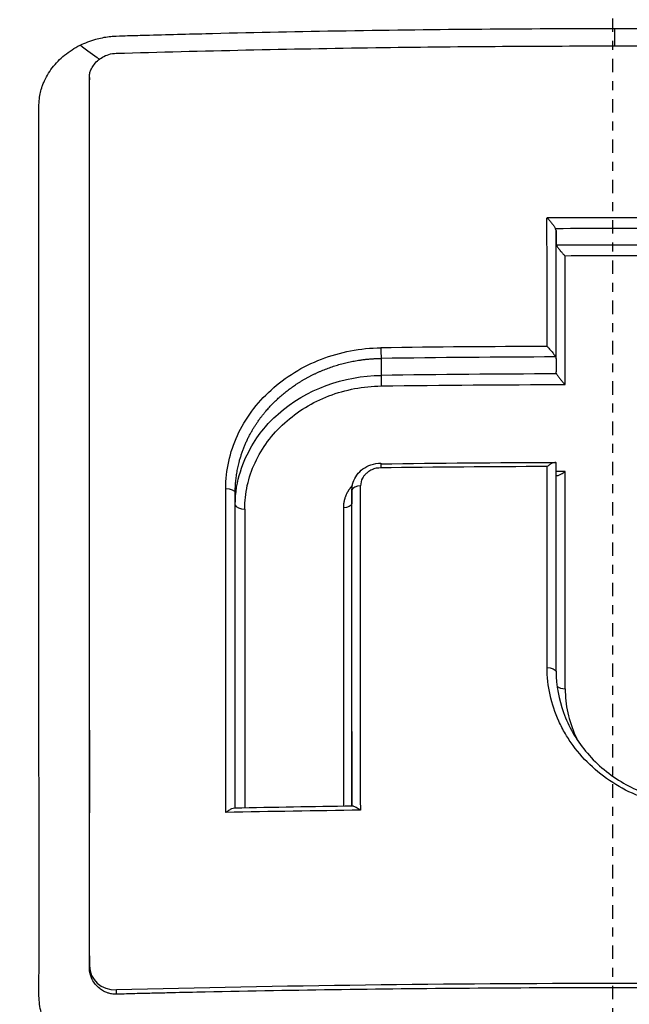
# Model space of a CAD drawing. Header units: millimetres. Extents: x 0 to 4378, y 0 to 2376.
# Tile 311 of 340: x 2208 to 2215, y 1718 to 1729. Entities that reach past the tile are written whole.
import ezdxf

# ---------------------------------------------------------------- set-up
doc = ezdxf.new("R2010")
doc.units = ezdxf.units.MM
doc.header["$LTSCALE"] = 0.2
doc.linetypes.add('CENTER2', pattern=[1.125, 0.75, -0.125, 0.125, -0.125])
doc.layers.add('02_Center Line', color=1, linetype='CENTER2')

# ---------------------------------------------------------------- blocks, each defined once
blk = doc.blocks.new('A$C547ff27e')
for p, q in [((-5.843, 1125.743), (-5.843, 1125.717)), ((-5.843, 1125.743), (-5.843, 1125.717)), ((-0.633, 1124.033), (-0.633, 1123.888)), ((-0.533, 1122.314), (-0.533, 1123.748)), ((-2.587, 1122.605), (-2.587, 1122.416)), ((-0.633, 1122.6), (-0.633, 1122.454)), ((-4.215, 1121.107), (-4.215, 1121.108)), ((-2.912, 1121.137), (-2.912, 1121.137)), ((-2.912, 1121.137), (-2.912, 1120.983)), ((-2.912, 1120.983), (-2.912, 1120.983)), ((-5.842, 1115.794), (-5.842, 1115.822)), ((-5.542, 1115.507), (-5.542, 1115.554))]:
    blk.add_line(p, q)
for centre, radius, start, end in [((0, 1096.9), 25, 99.3534, 99.3591), ((0, 1096.9), 25, 99.00190292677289, 99.00192847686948), ((-4.787, 1117.314), 3.513, 78.8819, 78.8822), ((1.472, 1117.463), 3.5, 124.9299, 124.9303)]:
    blk.add_arc(centre, radius, start, end)
for centre, major_axis, ratio, start_param, end_param in [((-0.747, 1083.3), (-0.004, 82.251), 0.000195, 5.212485, 5.232459), ((0.012, 1097.608), (71.394, 0.009), 0.372113, 1.560127, 1.581192), ((-0.746, 1124.06), (-0.111, 0.038), 0.508282, 3.322769, 3.62198), ((0.012, 1097.403), (71.374, 0.009), 0.373408, 1.561487, 1.579842), ((-0.636, 1083.316), (-0.007, 82.117), 0.000086, 5.211205, 5.231194), ((0.012, 1097.218), (71.379, 0.009), 0.373383, 1.56162, 1.579709), ((0.012, 1097.011), (71.367, 0.009), 0.374659, 1.562951, 1.578377), ((0.021, 1095.152), (74.104, 0.009), 0.3723, 1.580941, 1.605976), ((0.02, 1094.978), (74.055, 0.009), 0.373298, 1.579657, 1.605958), ((0.019, 1094.789), (74.001, 0.009), 0.373567, 1.579513, 1.605978), ((-2.588, 1121.336), (-0.0013, 0.1), 0.031936, 0.000012, 1.088573), ((0.019, 1093.276), (-75.665, -0.009), 0.371685, 4.722293, 4.746847), ((-2.588, 1121.336), (-0.0013, 0.1), 0.031936, 6.200478, 6.283197), ((-0.743, 1083.654), (-0.005, 81.499), 0.00016, 5.163065, 5.193905), ((-0.636, 1083.651), (-0.007, 81.405), 0.000086, 5.163065, 5.195097), ((0.017, 1093.166), (75.101, 0.009), 0.375207, 1.578073, 1.579412), ((-0.531, 1083.648), (-0.008, 81.117), 0.000032, 5.162197, 5.195687), ((-2.836, 1083.788), (0.002, -81.06), 0.000298, 2.000545, 2.050287), ((-4.344, 1083.87), (-0.002, 80.689), 0.000339, 5.142787, 5.192713), ((-4.218, 1083.863), (-0.007, 80.606), 0.000088, 5.144063, 5.192705), ((-2.915, 1083.785), (0.007, -80.967), 0.000087, 2.001773, 2.05029), ((-2.915, 1083.799), (0.007, -80.714), 0.000086, 2.003025, 2.049573), ((-4.091, 1083.857), (-0.012, 80.346), 0.000174, 1.091334, 1.137529), ((-2.992, 1083.796), (0.012, -80.621), 0.000144, 4.233619, 4.27961), ((0.038, 1087.786), (-80.099, -0.01), 0.371969, 4.747971, 4.766769), ((-5.542, 1115.83), (0.297, 0.047), 0.914382, 2.99739, 4.568183)]:
    blk.add_ellipse(centre, major_axis=major_axis, ratio=ratio, start_param=start_param, end_param=end_param)
for points, knots in [([(-21.096, 1079.811), (-21.606, 1080.345), (-22.075, 1080.863), (-23.055, 1081.996), (-23.555, 1082.595), (-24.482, 1083.778), (-25.478, 1085.09), (-27.121, 1087.751), (-27.505, 1088.411), (-27.974, 1089.3), (-28.096, 1089.54), (-28.338, 1090.025), (-28.467, 1090.29), (-28.767, 1090.917), (-28.942, 1091.297), (-29.161, 1091.798), (-29.216, 1091.927), (-29.471, 1092.529), (-29.667, 1093.022), (-30.148, 1094.311), (-30.417, 1095.117), (-31.697, 1099.499), (-32.384, 1103.944), (-31.734, 1109.235), (-31.699, 1109.492), (-31.621, 1110.022), (-31.58, 1110.287), (-31.493, 1110.799), (-31.447, 1111.052), (-31.204, 1112.309), (-30.96, 1113.3), (-30.52, 1114.772), (-30.36, 1115.262), (-29.493, 1117.713), (-28.6, 1119.613), (-27.25, 1121.861), (-26.972, 1122.298), (-24.332, 1126.244), (-21.296, 1129.257), (-15.555, 1133.101), (-13.178, 1134.314), (-9.428, 1135.706), (-8.152, 1136.094), (-5.573, 1136.718), (-4.248, 1136.957), (-2.92, 1137.102)], [0, 0, 0, 0, 0.224226, 0.224226, 0.438481, 0.438481, 0.643813, 0.643813, 0.718212, 0.718212, 0.74576, 0.74576, 0.776284, 0.776284, 0.820204, 0.820204, 0.834927, 0.834927, 0.896521, 0.896521, 0.995652, 0.995652, 1.428405, 1.428405, 1.450296, 1.450296, 1.471663, 1.471663, 1.492327, 1.492327, 1.574835, 1.574835, 1.616316, 1.616316, 1.784634, 1.784634, 1.826029, 1.826029, 2.164003, 2.164003, 2.373598, 2.373598, 2.479923, 2.479923, 2.586935, 2.586935, 2.586935, 2.586935]), ([(-13.344, 1135.957), (-13.972, 1135.743), (-14.591, 1135.514), (-15.862, 1135.009), (-16.512, 1134.731), (-17.875, 1134.106), (-18.586, 1133.755), (-21.129, 1132.406), (-22.852, 1131.31), (-24.871, 1129.812), (-25.284, 1129.493), (-26.621, 1128.419), (-27.503, 1127.642), (-29.237, 1125.981), (-30.08, 1125.094), (-31.281, 1123.712), (-31.678, 1123.234), (-32.456, 1122.251), (-32.838, 1121.744), (-33.585, 1120.702), (-33.951, 1120.166), (-35.045, 1118.473), (-35.721, 1117.297), (-36.646, 1115.488), (-36.945, 1114.862), (-37.521, 1113.577), (-37.795, 1112.917), (-38.316, 1111.562), (-38.561, 1110.868), (-38.9, 1109.814), (-39.01, 1109.457), (-39.332, 1108.354), (-39.527, 1107.605), (-40.075, 1105.225), (-40.345, 1103.583), (-40.553, 1101.535), (-40.588, 1101.133), (-40.654, 1100.194), (-40.682, 1099.656), (-40.709, 1098.764), (-40.715, 1098.438), (-40.717, 1098.004), (-40.717, 1097.941), (-40.717, 1097.802), (-40.717, 1097.73), (-40.717, 1097.405), (-40.717, 1097.21), (-40.717, 1096.858), (-40.717, 1096.761), (-40.717, 1096.476), (-40.717, 1096.329), (-40.717, 1096.02), (-40.717, 1095.868), (-40.716, 1095.615), (-40.715, 1095.514), (-40.713, 1095.324), (-40.711, 1095.243), (-40.707, 1095.046), (-40.705, 1094.94), (-40.699, 1094.741), (-40.697, 1094.652), (-40.65, 1093.296), (-40.547, 1092.031), (-40.278, 1089.963), (-40.148, 1089.158), (-39.845, 1087.589), (-39.674, 1086.823), (-39.385, 1085.693), (-39.286, 1085.325), (-38.971, 1084.224), (-38.739, 1083.493), (-37.531, 1080.032), (-36.265, 1077.362), (-34.585, 1074.664), (-34.498, 1074.527), (-34.324, 1074.254), (-34.236, 1074.119), (-34.058, 1073.848), (-33.968, 1073.713), (-33.806, 1073.473), (-33.733, 1073.366), (-33.284, 1072.714), (-32.888, 1072.173), (-32.365, 1071.489), (-32.247, 1071.338), (-32.027, 1071.058), (-31.924, 1070.928), (-31.714, 1070.668), (-31.608, 1070.538), (-31.365, 1070.243), (-31.226, 1070.078), (-30.953, 1069.758), (-30.819, 1069.603), (-30.529, 1069.275), (-30.374, 1069.102), (-30.144, 1068.852), (-30.071, 1068.774), (-29.895, 1068.584), (-29.789, 1068.472), (-29.559, 1068.231), (-29.434, 1068.101), (-29.125, 1067.786), (-28.94, 1067.601), (-28.554, 1067.221), (-28.352, 1067.027), (-27.734, 1066.443), (-27.309, 1066.058), (-26.77, 1065.59), (-26.666, 1065.501), (-26.397, 1065.273), (-26.232, 1065.134), (-25.883, 1064.848), (-25.702, 1064.702), (-25.323, 1064.402), (-25.125, 1064.248), (-24.725, 1063.943), (-24.524, 1063.792), (-24.125, 1063.499), (-23.928, 1063.357), (-23.339, 1062.941), (-22.942, 1062.671), (-22.157, 1062.157), (-21.77, 1061.913), (-21.006, 1061.449), (-20.63, 1061.229), (-19.538, 1060.613), (-18.807, 1060.229), (-17.397, 1059.543), (-16.722, 1059.236), (-15.431, 1058.692), (-14.818, 1058.451), (-13.649, 1058.025), (-13.098, 1057.836), (-12.294, 1057.581), (-12.048, 1057.506), (-11.336, 1057.294), (-10.868, 1057.164), (-9.567, 1056.828), (-8.728, 1056.638), (-6.6, 1056.228), (-5.304, 1056.041), (-3.336, 1055.854), (-2.678, 1055.807), (-1.689, 1055.761), (-1.357, 1055.749), (-0.693, 1055.734), (-0.366, 1055.73), (-0.035, 1055.73)], [-18.66245, -18.66245, -18.66245, -18.66245, -18.308332, -18.308332, -17.924512, -17.924512, -17.485993, -17.485993, -16.316696, -16.316696, -16.006668, -16.006668, -15.296307, -15.296307, -14.534305, -14.534305, -14.139555, -14.139555, -13.730091, -13.730091, -13.30546, -13.30546, -12.401825, -12.401825, -11.929878, -11.929878, -11.437802, -11.437802, -10.9252, -10.9252, -10.663362, -10.663362, -10.117833, -10.117833, -8.934625, -8.934625, -8.645977, -8.645977, -8.260408, -8.260408, -8.006475, -8.006475, -7.961161, -7.961161, -7.91407, -7.91407, -7.778509, -7.778509, -7.724161, -7.724161, -7.666804, -7.666804, -7.602838, -7.602838, -7.565627, -7.565627, -7.532521, -7.532521, -7.488032, -7.488032, -7.450837, -7.450837, -6.924212, -6.924212, -6.587553, -6.587553, -6.265466, -6.265466, -6.109966, -6.109966, -5.79866, -5.79866, -4.627003, -4.627003, -4.564096, -4.564096, -4.501625, -4.501625, -4.439084, -4.439084, -4.389917, -4.389917, -4.135415, -4.135415, -4.06302, -4.06302, -4.00074, -4.00074, -3.938004, -3.938004, -3.858125, -3.858125, -3.782258, -3.782258, -3.697501, -3.697501, -3.658476, -3.658476, -3.601749, -3.601749, -3.53559, -3.53559, -3.439968, -3.439968, -3.337887, -3.337887, -3.131131, -3.131131, -3.082568, -3.082568, -3.005474, -3.005474, -2.922888, -2.922888, -2.834293, -2.834293, -2.74619, -2.74619, -2.661641, -2.661641, -2.496608, -2.496608, -2.34096, -2.34096, -2.194458, -2.194458, -1.921626, -1.921626, -1.681164, -1.681164, -1.470918, -1.470918, -1.287493, -1.287493, -1.207074, -1.207074, -1.056347, -1.056347, -0.792008, -0.792008, -0.395398, -0.395398, -0.197631, -0.197631, -0.099394, -0.099394, 0, 0, 0, 0]), ([(-20.562, 1089.644), (-21.148, 1090.25), (-21.706, 1090.887), (-22.753, 1092.201), (-23.245, 1092.882), (-24.619, 1094.986), (-25.4, 1096.47), (-26.454, 1099.034), (-26.81, 1100.084), (-27.173, 1101.439), (-27.245, 1101.728), (-27.344, 1102.156), (-27.377, 1102.303), (-27.558, 1103.156), (-27.677, 1103.868), (-27.814, 1104.955), (-27.855, 1105.344), (-27.919, 1106.155), (-27.942, 1106.571), (-27.968, 1107.416), (-27.971, 1107.848), (-27.954, 1108.716), (-27.934, 1109.152), (-27.872, 1110.015), (-27.83, 1110.445), (-27.564, 1112.618), (-27.169, 1114.327), (-26.47, 1116.379), (-26.326, 1116.771), (-25.853, 1117.967), (-25.493, 1118.76), (-24.691, 1120.312), (-24.25, 1121.073), (-23.534, 1122.174), (-23.289, 1122.532), (-22.782, 1123.234), (-22.52, 1123.578), (-21.984, 1124.25), (-21.706, 1124.583), (-21.132, 1125.235), (-20.83, 1125.562), (-20.39, 1126.015), (-20.247, 1126.16), (-17.837, 1128.539), (-15.176, 1130.383), (-11.882, 1131.922), (-11.513, 1132.085), (-10.487, 1132.512), (-9.823, 1132.761), (-8.146, 1133.32), (-7.119, 1133.601), (-5.556, 1133.937), (-5.032, 1134.035), (-3.979, 1134.201), (-3.451, 1134.27), (-2.919, 1134.324)], [0.00002, 0.00002, 0.00002, 0.00002, 0.259158, 0.259158, 0.518708, 0.518708, 1.038075, 1.038075, 1.384705, 1.384705, 1.477831, 1.477831, 1.526561, 1.526561, 1.759973, 1.759973, 1.890971, 1.890971, 2.029156, 2.029156, 2.171186, 2.171186, 2.316283, 2.316283, 2.460898, 2.460898, 3.049329, 3.049329, 3.189055, 3.189055, 3.478614, 3.478614, 3.769885, 3.769885, 3.913253, 3.913253, 4.056001, 4.056001, 4.19686, 4.19686, 4.341119, 4.341119, 4.411312, 4.411312, 5.498875, 5.498875, 5.634552, 5.634552, 5.872375, 5.872375, 6.229939, 6.229939, 6.408513, 6.408513, 6.587137, 6.587137, 6.587137, 6.587137]), ([(0.023, 1131.903), (-1.115, 1131.903), (-2.262, 1131.816), (-4.52, 1131.515), (-5.674, 1131.289), (-8.113, 1130.653), (-9.391, 1130.222), (-13.438, 1128.525), (-16.02, 1126.905), (-20.755, 1122.676), (-22.778, 1120.016), (-25.5, 1114.41), (-26.454, 1111.239), (-26.692, 1106.046), (-26.612, 1104.457), (-26.017, 1100.517), (-25.31, 1098.209), (-22.906, 1093.136), (-21.296, 1091.139), (-20.233, 1089.948)], [-3.557548, -3.557548, -3.557548, -3.557548, -3.349945, -3.349945, -3.131371, -3.131371, -2.88131, -2.88131, -2.314192, -2.314192, -1.681115, -1.681115, -1.111984, -1.111984, -0.864569, -0.864569, -0.492008, -0.492008, -0.000015, -0.000015, -0.000015, -0.000015]), ([(20.273, 1089.951), (21.335, 1091.142), (22.942, 1093.137), (25.344, 1098.204), (26.051, 1100.51), (26.647, 1104.446), (26.727, 1106.033), (26.492, 1111.224), (25.541, 1114.395), (22.82, 1120.005), (20.799, 1122.666), (16.066, 1126.896), (13.485, 1128.518), (9.438, 1130.217), (8.16, 1130.649), (5.722, 1131.286), (4.568, 1131.513), (2.309, 1131.815), (1.161, 1131.903), (0.023, 1131.903)], [-5.847616, -5.847616, -5.847616, -5.847616, -5.038817, -5.038817, -4.426364, -4.426364, -4.019655, -4.019655, -3.083823, -3.083823, -2.043533, -2.043533, -1.111663, -1.111663, -0.700523, -0.700523, -0.341482, -0.341482, 0, 0, 0, 0]), ([(-5.947, 1126.102), (-5.889, 1126.129), (-5.831, 1126.151), (-5.772, 1126.168), (-5.73, 1126.18), (-5.665, 1126.194), (-5.624, 1126.198), (-5.608, 1126.2), (-5.596, 1126.201), (-5.59, 1126.202), (-5.569, 1126.204), (-5.527, 1126.205), (-5.465, 1126.207), (-5.412, 1126.209), (-5.315, 1126.211), (-5.248, 1126.213), (-5.237, 1126.214), (-5.226, 1126.214), (-5.217, 1126.214), (-4.974, 1126.221), (-4.744, 1126.227), (-4.497, 1126.233), (-4.488, 1126.233), (-4.479, 1126.234), (-4.47, 1126.234), (-3.964, 1126.246), (-3.502, 1126.255), (-2.994, 1126.264), (-2.988, 1126.264), (-2.982, 1126.264), (-2.976, 1126.264), (-1.944, 1126.281), (-0.967, 1126.289), (0.017, 1126.289)], [0, 0, 0, 0, 0.03125, 0.03125, 0.03125, 0.053883, 0.053883, 0.053883, 0.0625, 0.0625, 0.0625, 0.09375, 0.09375, 0.09375, 0.120399, 0.120399, 0.120399, 0.125, 0.125, 0.125, 0.245614, 0.245614, 0.245614, 0.25, 0.25, 0.25, 0.497095, 0.497095, 0.497095, 0.5, 0.5, 0.5, 1, 1, 1, 1]), ([(0.017, 1126.289), (0.933, 1126.289), (1.89, 1126.282), (2.794, 1126.268), (2.866, 1126.267), (2.938, 1126.266), (3.011, 1126.265), (3.397, 1126.258), (3.798, 1126.251), (4.181, 1126.242), (4.29, 1126.24), (4.398, 1126.237), (4.506, 1126.235), (4.751, 1126.229), (4.997, 1126.223), (5.252, 1126.215), (5.314, 1126.214), (5.376, 1126.212), (5.439, 1126.21), (5.481, 1126.208), (5.524, 1126.208), (5.566, 1126.206), (5.586, 1126.205), (5.606, 1126.204), (5.625, 1126.203), (5.735, 1126.193), (5.839, 1126.166), (5.934, 1126.125), (5.95, 1126.118), (5.966, 1126.111), (5.982, 1126.103)], [0, 0, 0, 0, 0.0625, 0.0625, 0.0625, 0.0674467, 0.0674467, 0.0674467, 0.09375, 0.09375, 0.09375, 0.1011986, 0.1011986, 0.1011986, 0.1181477, 0.1181477, 0.1181477, 0.1222453, 0.1222453, 0.1222453, 0.125, 0.125, 0.125, 0.1262746, 0.1262746, 0.1262746, 0.133446, 0.133446, 0.133446, 0.1346715, 0.1346715, 0.1346715, 0.1346715]), ([(-6.405, 1116.411), (-6.405, 1116.44), (-6.405, 1116.47), (-6.405, 1116.501), (-6.405, 1116.921), (-6.405, 1117.329), (-6.405, 1117.725), (-6.406, 1118.175), (-6.406, 1118.609), (-6.406, 1119.029), (-6.406, 1119.071), (-6.406, 1119.114), (-6.406, 1119.156), (-6.406, 1119.557), (-6.406, 1119.945), (-6.406, 1120.321), (-6.406, 1120.333), (-6.406, 1120.345), (-6.406, 1120.358), (-6.406, 1120.551), (-6.406, 1120.741), (-6.406, 1120.928), (-6.406, 1121.115), (-6.406, 1121.262), (-6.406, 1121.479), (-6.406, 1121.514), (-6.406, 1121.549), (-6.406, 1121.585), (-6.406, 1121.98), (-6.406, 1122.36), (-6.406, 1122.727), (-6.406, 1122.931), (-6.406, 1123.12), (-6.406, 1123.31), (-6.406, 1123.492), (-6.406, 1123.675), (-6.406, 1123.876), (-6.406, 1124.189), (-6.406, 1124.484), (-6.406, 1124.778), (-6.406, 1124.871), (-6.406, 1124.965), (-6.406, 1125.058), (-6.406, 1125.086), (-6.406, 1125.114), (-6.406, 1125.142), (-6.406, 1125.203), (-6.406, 1125.263), (-6.406, 1125.324), (-6.406, 1125.354), (-6.406, 1125.384), (-6.406, 1125.415), (-6.406, 1125.445), (-6.405, 1125.475), (-6.401, 1125.505), (-6.395, 1125.552), (-6.384, 1125.598), (-6.369, 1125.643), (-6.364, 1125.657), (-6.359, 1125.67), (-6.353, 1125.684), (-6.341, 1125.713), (-6.327, 1125.741), (-6.311, 1125.768), (-6.295, 1125.796), (-6.277, 1125.823), (-6.257, 1125.849), (-6.218, 1125.901), (-6.172, 1125.948), (-6.119, 1125.991), (-6.093, 1126.012), (-6.066, 1126.032), (-6.037, 1126.051), (-6.008, 1126.07), (-5.978, 1126.087), (-5.947, 1126.102)], [0.7479366, 0.7479366, 0.7479366, 0.7479366, 0.75, 0.75, 0.75, 0.7778267, 0.7778267, 0.7778267, 0.8093257, 0.8093257, 0.8093257, 0.8125, 0.8125, 0.8125, 0.8427642, 0.8427642, 0.8427642, 0.84375, 0.84375, 0.84375, 0.859375, 0.859375, 0.859375, 0.875, 0.875, 0.875, 0.8775605, 0.8775605, 0.8775605, 0.90625, 0.90625, 0.90625, 0.9222304, 0.9222304, 0.9222304, 0.9375, 0.9375, 0.9375, 0.9612141, 0.9612141, 0.9612141, 0.96875, 0.96875, 0.96875, 0.9710053, 0.9710053, 0.9710053, 0.9758787, 0.9758787, 0.9758787, 0.9783012, 0.9783012, 0.9783012, 0.9807089, 0.9807089, 0.9807089, 0.984375, 0.984375, 0.984375, 0.9854706, 0.9854706, 0.9854706, 0.987866, 0.987866, 0.987866, 0.9902844, 0.9902844, 0.9902844, 0.9951532, 0.9951532, 0.9951532, 0.9975841, 0.9975841, 0.9975841, 1, 1, 1, 1]), ([(-5.843, 1125.743), (-5.843, 1125.758), (-5.842, 1125.772), (-5.836, 1125.8), (-5.832, 1125.814), (-5.819, 1125.844), (-5.809, 1125.861), (-5.785, 1125.895), (-5.77, 1125.912), (-5.736, 1125.942), (-5.717, 1125.956), (-5.675, 1125.981), (-5.651, 1125.991), (-5.599, 1126.007), (-5.571, 1126.011), (-5.543, 1126.012)], [-0.04708138, -0.04708138, -0.04708138, -0.04708138, -0.04206155, -0.04206155, -0.03717867, -0.03717867, -0.03071828, -0.03071828, -0.02354661, -0.02354661, -0.01630299, -0.01630299, -0.00841386, -0.00841386, -0.00000018, -0.00000018, -0.00000018, -0.00000018]), ([(-5.543, 1126.012), (-4.579, 1126.04), (-3.614, 1126.061), (-1.758, 1126.088), (-0.872, 1126.094), (0.908, 1126.094), (1.794, 1126.088), (3.649, 1126.061), (4.615, 1126.04), (5.578, 1126.013)], [-1.113248, -1.113248, -1.113248, -1.113248, -0.82321, -0.82321, -0.556619, -0.556619, -0.289996, -0.289996, 0, 0, 0, 0]), ([(-5.842, 1115.822), (-5.842, 1117.534), (-5.842, 1119.218), (-5.843, 1122.527), (-5.843, 1124.149), (-5.843, 1125.743)], [-1.119586, -1.119586, -1.119586, -1.119586, -0.560022, -0.560022, -0.000001, -0.000001, -0.000001, -0.000001]), ([(-0.734, 1124.174), (-0.732, 1124.172), (-0.73, 1124.17), (-0.72, 1124.16), (-0.711, 1124.151), (-0.695, 1124.132), (-0.687, 1124.123), (-0.671, 1124.102), (-0.663, 1124.091), (-0.648, 1124.07), (-0.643, 1124.06), (-0.639, 1124.053)], [-0.00087517, -0.00087517, -0.00087517, -0.00087517, 0, 0, 0.00367077, 0.00367077, 0.00733576, 0.00733576, 0.01154249, 0.01154249, 0.01552268, 0.01552268, 0.01552268, 0.01552268]), ([(-0.633, 1123.888), (-0.633, 1123.885), (-0.633, 1123.882), (-0.631, 1123.875), (-0.63, 1123.872), (-0.628, 1123.868)], [0.000052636, 0.000052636, 0.000052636, 0.000052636, 0.001372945, 0.001372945, 0.002896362, 0.002896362, 0.002896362, 0.002896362]), ([(-0.628, 1123.868), (-0.624, 1123.861), (-0.618, 1123.851), (-0.604, 1123.83), (-0.595, 1123.819), (-0.579, 1123.798), (-0.571, 1123.789), (-0.556, 1123.771), (-0.547, 1123.763), (-0.537, 1123.752), (-0.535, 1123.75), (-0.533, 1123.748)], [0.00007712, 0.00007712, 0.00007712, 0.00007712, 0.00339611, 0.00339611, 0.00696269, 0.00696269, 0.00993886, 0.00993886, 0.01291436, 0.01291436, 0.01372222, 0.01372222, 0.01372222, 0.01372222]), ([(-4.32, 1121.153), (-4.32, 1121.254), (-4.31, 1121.355), (-4.288, 1121.455), (-4.266, 1121.554), (-4.233, 1121.651), (-4.19, 1121.745), (-4.146, 1121.839), (-4.093, 1121.93), (-4.031, 1122.015), (-3.968, 1122.1), (-3.895, 1122.179), (-3.815, 1122.252), (-3.735, 1122.325), (-3.648, 1122.392), (-3.553, 1122.449), (-3.459, 1122.507), (-3.358, 1122.556), (-3.253, 1122.596), (-3.148, 1122.637), (-3.039, 1122.668), (-2.928, 1122.69), (-2.816, 1122.711), (-2.703, 1122.722), (-2.589, 1122.724)], [0, 0, 0, 0, 0.125, 0.125, 0.125, 0.25, 0.25, 0.25, 0.375, 0.375, 0.375, 0.499999, 0.499999, 0.499999, 0.625, 0.625, 0.625, 0.75, 0.75, 0.75, 0.875, 0.875, 0.875, 1, 1, 1, 1]), ([(-0.734, 1122.74), (-0.732, 1122.738), (-0.73, 1122.736), (-0.718, 1122.724), (-0.708, 1122.713), (-0.689, 1122.691), (-0.68, 1122.68), (-0.665, 1122.66), (-0.658, 1122.651), (-0.648, 1122.635), (-0.643, 1122.628), (-0.64, 1122.621)], [-0.00093187, -0.00093187, -0.00093187, -0.00093187, 0, 0, 0.00436612, 0.00436612, 0.00867322, 0.00867322, 0.01202355, 0.01202355, 0.01490186, 0.01490186, 0.01490186, 0.01490186]), ([(-0.64, 1122.621), (-0.638, 1122.618), (-0.636, 1122.614), (-0.634, 1122.607), (-0.633, 1122.603), (-0.633, 1122.6)], [0.000120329, 0.000120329, 0.000120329, 0.000120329, 0.001765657, 0.001765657, 0.003236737, 0.003236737, 0.003236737, 0.003236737]), ([(-4.215, 1120.973), (-4.214, 1121.245), (-4.126, 1121.463), (-4.029, 1121.628), (-3.981, 1121.712), (-3.929, 1121.782), (-3.878, 1121.84), (-3.828, 1121.899), (-3.815, 1121.915), (-3.737, 1121.984), (-3.424, 1122.262), (-2.999, 1122.411), (-2.587, 1122.416)], [0.0017528, 0.0017528, 0.0017528, 0.0017528, 0.25, 0.25, 0.25, 0.375, 0.375, 0.375, 0.5, 0.5, 0.5, 1, 1, 1, 1]), ([(-0.628, 1122.433), (-0.629, 1122.436), (-0.631, 1122.44), (-0.633, 1122.447), (-0.633, 1122.45), (-0.633, 1122.454)], [-0.003051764, -0.003051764, -0.003051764, -0.003051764, -0.001475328, -0.001475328, -0.000001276, -0.000001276, -0.000001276, -0.000001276]), ([(-0.628, 1122.433), (-0.623, 1122.426), (-0.618, 1122.417), (-0.605, 1122.398), (-0.597, 1122.387), (-0.581, 1122.367), (-0.573, 1122.357), (-0.556, 1122.338), (-0.548, 1122.329), (-0.537, 1122.318), (-0.535, 1122.316), (-0.533, 1122.314)], [0.00000446, 0.00000446, 0.00000446, 0.00000446, 0.00315582, 0.00315582, 0.00647054, 0.00647054, 0.00967903, 0.00967903, 0.01290135, 0.01290135, 0.01364303, 0.01364303, 0.01364303, 0.01364303]), ([(-4.109, 1120.921), (-4.109, 1121.01), (-4.1, 1121.098), (-4.08, 1121.186), (-4.061, 1121.273), (-4.032, 1121.359), (-3.994, 1121.441), (-3.956, 1121.524), (-3.909, 1121.603), (-3.853, 1121.677), (-3.798, 1121.752), (-3.734, 1121.822), (-3.663, 1121.886), (-3.593, 1121.949), (-3.515, 1122.007), (-3.432, 1122.058), (-3.349, 1122.108), (-3.261, 1122.152), (-3.169, 1122.187), (-3.076, 1122.222), (-2.98, 1122.249), (-2.882, 1122.268), (-2.784, 1122.286), (-2.685, 1122.296), (-2.585, 1122.298)], [0, 0, 0, 0, 0.125, 0.125, 0.125, 0.25, 0.25, 0.25, 0.375, 0.375, 0.375, 0.5, 0.5, 0.5, 0.625, 0.625, 0.625, 0.75, 0.75, 0.75, 0.875, 0.875, 0.875, 1, 1, 1, 1]), ([(-2.912, 1121.138), (-2.912, 1121.167), (-2.908, 1121.196), (-2.889, 1121.251), (-2.875, 1121.279), (-2.839, 1121.329), (-2.815, 1121.352), (-2.762, 1121.39), (-2.732, 1121.406), (-2.665, 1121.429), (-2.627, 1121.436), (-2.589, 1121.436)], [0, 0, 0, 0, 0.00895406, 0.00895406, 0.01838417, 0.01838417, 0.02820118, 0.02820118, 0.0384188, 0.0384188, 0.04963005, 0.04963005, 0.04963005, 0.04963005]), ([(-2.591, 1121.383), (-2.606, 1121.382), (-2.618, 1121.381), (-2.629, 1121.38), (-2.633, 1121.379), (-2.637, 1121.378), (-2.641, 1121.378), (-2.651, 1121.376), (-2.66, 1121.373), (-2.668, 1121.371), (-2.671, 1121.37), (-2.673, 1121.369), (-2.676, 1121.368), (-2.686, 1121.364), (-2.694, 1121.361), (-2.702, 1121.357), (-2.709, 1121.353), (-2.716, 1121.349), (-2.723, 1121.344), (-2.729, 1121.34), (-2.735, 1121.336), (-2.74, 1121.332), (-2.745, 1121.328), (-2.75, 1121.323), (-2.755, 1121.319), (-2.764, 1121.31), (-2.772, 1121.302), (-2.779, 1121.293), (-2.785, 1121.285), (-2.79, 1121.277), (-2.794, 1121.27), (-2.81, 1121.241), (-2.816, 1121.212), (-2.816, 1121.183)], [0, 0, 0, 0, 0.046422, 0.046422, 0.046422, 0.063135, 0.063135, 0.063135, 0.11053, 0.11053, 0.11053, 0.12627, 0.12627, 0.12627, 0.18889, 0.18889, 0.18889, 0.251509, 0.251509, 0.251509, 0.313558, 0.313558, 0.313558, 0.37668, 0.37668, 0.37668, 0.501837, 0.501837, 0.501837, 0.609274, 0.609274, 0.609274, 1, 1, 1, 1]), ([(-0.633, 1121.438), (-0.633, 1121.44), (-0.634, 1121.442), (-0.639, 1121.444), (-0.642, 1121.444), (-0.654, 1121.443), (-0.665, 1121.44), (-0.686, 1121.43), (-0.695, 1121.425), (-0.714, 1121.413), (-0.724, 1121.406), (-0.734, 1121.398)], [-0.01932859, -0.01932859, -0.01932859, -0.01932859, -0.01686752, -0.01686752, -0.01403596, -0.01403596, -0.0080494, -0.0080494, -0.00399872, -0.00399872, 0, 0, 0, 0]), ([(-0.633, 1121.302), (-0.633, 1121.301), (-0.632, 1121.3), (-0.628, 1121.298), (-0.626, 1121.297), (-0.616, 1121.298), (-0.606, 1121.3), (-0.586, 1121.309), (-0.575, 1121.314), (-0.551, 1121.329), (-0.54, 1121.338), (-0.532, 1121.343)], [0.00013415, 0.00013415, 0.00013415, 0.00013415, 0.00205261, 0.00205261, 0.00430952, 0.00430952, 0.00906863, 0.00906863, 0.01302984, 0.01302984, 0.01836274, 0.01836274, 0.01836274, 0.01836274]), ([(-0.526, 1118.408), (-0.528, 1118.411), (-0.529, 1118.413), (-0.53, 1118.415), (-0.557, 1118.46), (-0.581, 1118.507), (-0.602, 1118.554), (-0.646, 1118.649), (-0.679, 1118.747), (-0.701, 1118.848), (-0.723, 1118.948), (-0.734, 1119.051), (-0.734, 1119.153)], [0.6844931, 0.6844931, 0.6844931, 0.6844931, 0.6875004, 0.6875004, 0.6875004, 0.7500001, 0.7500001, 0.7500001, 0.8750003, 0.8750003, 0.8750003, 1, 1, 1, 1]), ([(-0.633, 1119.109), (-0.633, 1118.954), (-0.604, 1118.798), (-0.495, 1118.497), (-0.411, 1118.35), (-0.196, 1118.089), (-0.06, 1117.972), (0.236, 1117.794), (0.398, 1117.726), (0.705, 1117.648), (0.851, 1117.629), (0.996, 1117.628)], [0, 0, 0, 0, 0.0519127, 0.0519127, 0.105877, 0.105877, 0.1607475, 0.1607475, 0.2128239, 0.2128239, 0.2563639, 0.2563639, 0.2563639, 0.2563639]), ([(-0.532, 1118.917), (-0.532, 1118.827), (-0.523, 1118.737), (-0.503, 1118.649), (-0.484, 1118.561), (-0.455, 1118.474), (-0.416, 1118.391), (-0.406, 1118.37), (-0.396, 1118.348), (-0.385, 1118.327)], [0, 0, 0, 0, 0.1250001, 0.1250001, 0.1250001, 0.2500003, 0.2500003, 0.2500003, 0.2824466, 0.2824466, 0.2824466, 0.2824466]), ([(0.614, 1117.619), (0.518, 1117.639), (0.424, 1117.667), (0.333, 1117.701), (0.229, 1117.741), (0.128, 1117.79), (0.034, 1117.847), (-0.061, 1117.905), (-0.148, 1117.971), (-0.228, 1118.044), (-0.308, 1118.117), (-0.381, 1118.197), (-0.444, 1118.283), (-0.473, 1118.323), (-0.501, 1118.365), (-0.526, 1118.408)], [0.1417191, 0.1417191, 0.1417191, 0.1417191, 0.2500001, 0.2500001, 0.2500001, 0.3750004, 0.3750004, 0.3750004, 0.5000001, 0.5000001, 0.5000001, 0.6250007, 0.6250007, 0.6250007, 0.6844931, 0.6844931, 0.6844931, 0.6844931]), ([(-4.32, 1117.536), (-4.308, 1117.546), (-4.296, 1117.554), (-4.274, 1117.569), (-4.262, 1117.575), (-4.241, 1117.584), (-4.232, 1117.587), (-4.224, 1117.587), (-4.224, 1117.587), (-4.223, 1117.587)], [0.00000287, 0.00000287, 0.00000287, 0.00000287, 0.00475145, 0.00475145, 0.00953659, 0.00953659, 0.01488501, 0.01488501, 0.01535109, 0.01535109, 0.01535109, 0.01535109]), ([(-2.907, 1117.61), (-2.905, 1117.61), (-2.903, 1117.609), (-2.892, 1117.607), (-2.88, 1117.602), (-2.858, 1117.59), (-2.85, 1117.586), (-2.831, 1117.573), (-2.822, 1117.567), (-2.815, 1117.561)], [0.00275952, 0.00275952, 0.00275952, 0.00275952, 0.00434697, 0.00434697, 0.00936629, 0.00936629, 0.01210725, 0.01210725, 0.0154347, 0.0154347, 0.0154347, 0.0154347]), ([(-6.271, 1115.066), (-6.28, 1115.079), (-6.289, 1115.092), (-6.297, 1115.106), (-6.305, 1115.119), (-6.313, 1115.133), (-6.32, 1115.147), (-6.335, 1115.175), (-6.347, 1115.204), (-6.359, 1115.234), (-6.381, 1115.294), (-6.395, 1115.355), (-6.401, 1115.418), (-6.405, 1115.448), (-6.405, 1115.479), (-6.406, 1115.511), (-6.406, 1115.535), (-6.405, 1115.559), (-6.406, 1115.583), (-6.406, 1115.589), (-6.406, 1115.594), (-6.406, 1115.599), (-6.406, 1115.649), (-6.406, 1115.699), (-6.405, 1115.749), (-6.405, 1115.787), (-6.405, 1115.826), (-6.405, 1115.866), (-6.405, 1116.056), (-6.405, 1116.217), (-6.405, 1116.411)], [0.71415673, 0.71415673, 0.71415673, 0.71415673, 0.71531044, 0.71531044, 0.71531044, 0.7164591, 0.7164591, 0.7164591, 0.71875, 0.71875, 0.71875, 0.72340425, 0.72340425, 0.72340425, 0.72567726, 0.72567726, 0.72567726, 0.72744673, 0.72744673, 0.72744673, 0.72785169, 0.72785169, 0.72785169, 0.73155671, 0.73155671, 0.73155671, 0.734375, 0.734375, 0.734375, 0.74793659, 0.74793659, 0.74793659, 0.74793659]), ([(-5.542, 1115.507), (-5.56, 1115.507), (-5.578, 1115.507), (-5.595, 1115.51), (-5.609, 1115.512), (-5.622, 1115.516), (-5.635, 1115.52), (-5.652, 1115.525), (-5.668, 1115.532), (-5.684, 1115.541), (-5.699, 1115.549), (-5.714, 1115.559), (-5.728, 1115.569), (-5.763, 1115.597), (-5.791, 1115.632), (-5.811, 1115.67), (-5.825, 1115.697), (-5.834, 1115.725), (-5.839, 1115.754), (-5.841, 1115.767), (-5.842, 1115.781), (-5.842, 1115.794)], [0, 0, 0, 0, 0.113476, 0.113476, 0.113476, 0.199772, 0.199772, 0.199772, 0.314498, 0.314498, 0.314498, 0.426157, 0.426157, 0.426157, 0.710514, 0.710514, 0.710514, 0.908214, 0.908214, 0.908214, 1, 1, 1, 1]), ([(5.58, 1115.555), (3.73, 1115.602), (1.878, 1115.626), (-1.834, 1115.626), (-3.689, 1115.602), (-5.542, 1115.554)], [0, 0, 0, 0, 0.4995825, 0.4995825, 0.9999999, 0.9999999, 0.9999999, 0.9999999]), ([(0.019, 1115.578), (-0.489, 1115.578), (-0.997, 1115.577), (-1.505, 1115.573), (-2.013, 1115.569), (-2.521, 1115.564), (-3.028, 1115.557), (-3.536, 1115.55), (-4.043, 1115.541), (-4.55, 1115.53), (-4.677, 1115.527), (-4.804, 1115.525), (-4.931, 1115.522), (-4.994, 1115.52), (-5.058, 1115.519), (-5.121, 1115.517), (-5.184, 1115.516), (-5.248, 1115.514), (-5.311, 1115.513), (-5.374, 1115.511), (-5.438, 1115.509), (-5.501, 1115.508), (-5.515, 1115.508), (-5.528, 1115.507), (-5.542, 1115.507)], [0.500027, 0.500027, 0.500027, 0.500027, 0.636912, 0.636912, 0.636912, 0.773829, 0.773829, 0.773829, 0.9107426, 0.9107426, 0.9107426, 0.944971, 0.944971, 0.944971, 0.9620852, 0.9620852, 0.9620852, 0.9791994, 0.9791994, 0.9791994, 0.9963136, 0.9963136, 0.9963136, 1, 1, 1, 1]), ([(5.58, 1115.508), (5.566, 1115.508), (5.552, 1115.508), (5.539, 1115.509), (5.475, 1115.51), (5.412, 1115.512), (5.349, 1115.513), (5.285, 1115.515), (5.222, 1115.517), (5.158, 1115.518), (5.095, 1115.519), (5.032, 1115.521), (4.968, 1115.522), (4.842, 1115.525), (4.715, 1115.528), (4.588, 1115.531), (4.081, 1115.541), (3.574, 1115.55), (3.066, 1115.557), (2.558, 1115.564), (2.051, 1115.57), (1.543, 1115.573), (1.035, 1115.577), (0.527, 1115.579), (0.019, 1115.578), (0.019, 1115.578), (0.019, 1115.578), (0.019, 1115.578)], [0.0000001, 0.0000001, 0.0000001, 0.0000001, 0.0037017, 0.0037017, 0.0037017, 0.0208155, 0.0208155, 0.0208155, 0.0379293, 0.0379293, 0.0379293, 0.0550431, 0.0550431, 0.0550431, 0.0892707, 0.0892707, 0.0892707, 0.226181, 0.226181, 0.226181, 0.3630914, 0.3630914, 0.3630914, 0.5000017, 0.5000017, 0.5000017, 0.500027, 0.500027, 0.500027, 0.500027])]:
    blk.add_open_spline(points, degree=3, knots=knots)
for points in [[(0.017, 1126.289), (0.017, 1126.214), (0.017, 1126.147), (0.017, 1126.094)], [(-5.731, 1125.946), (-5.796, 1125.987), (-5.869, 1126.042), (-5.947, 1126.102)], [(-2.589, 1122.724), (-2.589, 1122.689), (-2.588, 1122.634), (-2.587, 1122.605)], [(-2.587, 1122.416), (-2.586, 1122.387), (-2.585, 1122.333), (-2.585, 1122.298)], [(-2.585, 1122.298), (-1.901, 1122.307), (-1.217, 1122.312), (-0.533, 1122.314)], [(-2.589, 1121.428), (-1.941, 1121.437), (-1.292, 1121.442), (-0.643, 1121.444)], [(-2.816, 1121.183), (-2.862, 1121.182), (-2.912, 1121.159), (-2.912, 1121.137)], [(-4.32, 1121.153), (-4.272, 1121.154), (-4.215, 1121.13), (-4.215, 1121.107)], [(-2.912, 1121.138), (-2.912, 1121.138), (-2.912, 1121.138), (-2.912, 1121.137)], [(-4.215, 1120.967), (-4.214, 1120.945), (-4.157, 1120.92), (-4.109, 1120.921)], [(-2.912, 1120.983), (-2.913, 1120.962), (-2.962, 1120.938), (-3.008, 1120.937)], [(-0.734, 1119.153), (-0.686, 1119.153), (-0.633, 1119.13), (-0.633, 1119.109)], [(-0.622, 1118.944), (-0.604, 1118.93), (-0.567, 1118.917), (-0.532, 1118.917)], [(-5.842, 1118.455), (-5.843, 1117.505), (-5.848, 1116.105), (-5.842, 1115.797)], [(-4.223, 1117.587), (-3.785, 1117.596), (-3.346, 1117.604), (-2.907, 1117.61)]]:
    blk.add_open_spline(points, degree=3)
for points, weights, knots in [([(-4.215, 1121.108), (-4.215, 1121.222), (-4.181, 1121.485), (-4.041, 1121.803), (-3.858, 1122.042), (-3.697, 1122.2), (-3.512, 1122.337), (-3.298, 1122.453), (-3.068, 1122.539), (-2.829, 1122.591), (-2.667, 1122.604), (-2.587, 1122.605)], [0.999999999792, 0.999999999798, 0.999999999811, 0.999999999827, 0.999999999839, 0.999999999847, 0.999999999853, 0.999999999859, 0.999999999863, 0.999999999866, 0.999999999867, 0.999999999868], [0.000076, 0.000076, 0.000076, 0.000076, 0.1492283, 0.3419451, 0.4384825, 0.5221556, 0.6184796, 0.7146145, 0.8109559, 0.9068043, 1, 1, 1, 1]), ([(-2.908, 1121.186), (-2.939, 1121.153), (-2.963, 1121.115), (-2.999, 1121.031), (-3.008, 1120.984), (-3.008, 1120.937)], [1.00000000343, 1.00000000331, 1.00000000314, 1.00000000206, 1.00000000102, 1], [0.5520326, 0.5520326, 0.5520326, 0.5520326, 0.7645287, 0.7645287, 1, 1, 1, 1])]:
    blk.add_rational_spline(points, weights, degree=3, knots=knots)
at = {"layer": '02_Center Line'}
blk.add_line((0, -10), (0, 1148.476), dxfattribs=at)

msp = doc.modelspace()

# ---------------------------------------------------------------- block references
msp.add_blockref('A$C547ff27e', (2214.674, 602.257))

doc.saveas('drawing.dxf')
